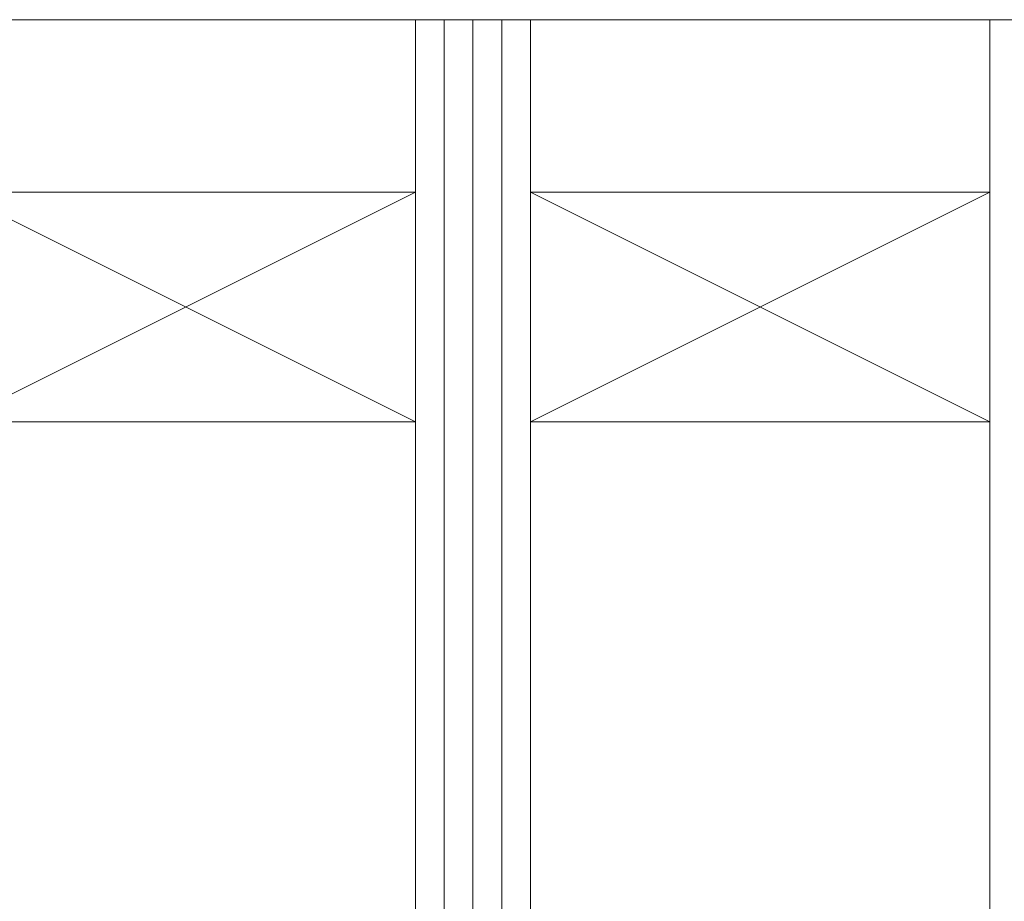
# Model space of a CAD drawing. Extents: x 1911006 to 2186114, y 709265 to 747216.
# Tile 622 of 656: x 1933594 to 1933628, y 737363 to 737393. Entities that reach past the tile are written whole.
import ezdxf

# ---------------------------------------------------------------- set-up
doc = ezdxf.new("R2010")
doc.units = 0
doc.header["$LTSCALE"] = 500
doc.header["$MEASUREMENT"] = 0
for name, color, linetype, lineweight in [('_MB_inne_0.15', 251, 'CONTINUOUS', 15), ('_MB_kreskowanie_szklo_0.09', 157, 'CONTINUOUS', 9), ('_MB_szklo_0.15', 142, 'CONTINUOUS', 15)]:
    doc.layers.add(name, color=color, linetype=linetype, lineweight=lineweight)

msp = doc.modelspace()

# ---------------------------------------------------------------- linework, layer by layer
at = {"layer": '_MB_inne_0.15', "color": 7}
for points in [[(1933591.414, 737387.387), (1933607.414, 737387.387), (1933607.414, 737393.387), (1933591.414, 737393.387)], [(1933611.414, 737387.387), (1933627.414, 737387.387), (1933627.414, 737393.387), (1933611.414, 737393.387)]]:
    msp.add_lwpolyline(points, close=True, dxfattribs=at)
for points in [[(1933607.414, 737379.387), (1933591.414, 737379.387), (1933591.414, 737387.387), (1933607.414, 737387.387), (1933607.414, 737379.387), (1933591.414, 737387.387), (1933607.414, 737387.387), (1933591.414, 737379.387)], [(1933627.414, 737379.387), (1933611.414, 737379.387), (1933611.414, 737387.387), (1933627.414, 737387.387), (1933627.414, 737379.387), (1933611.414, 737387.387), (1933627.414, 737387.387), (1933611.414, 737379.387)]]:
    msp.add_lwpolyline(points, dxfattribs=at)
at = {"layer": '_MB_kreskowanie_szklo_0.09', "color": 7}
for points in [[(1933608.414, 737393.387), (1933608.414, 737333.387)], [(1933609.414, 737393.387), (1933609.414, 737333.387)], [(1933610.414, 737393.387), (1933610.414, 737333.387)]]:
    msp.add_lwpolyline(points, dxfattribs=at)
at = {"layer": '_MB_szklo_0.15', "color": 7}
for points in [[(1933611.414, 737333.387), (1933611.414, 737393.387), (1933607.414, 737393.387), (1933607.414, 737333.387)], [(1933633.414, 737333.387), (1933633.414, 737393.387), (1933627.414, 737393.387), (1933627.414, 737333.387)]]:
    msp.add_lwpolyline(points, dxfattribs=at)

doc.saveas('drawing.dxf')
